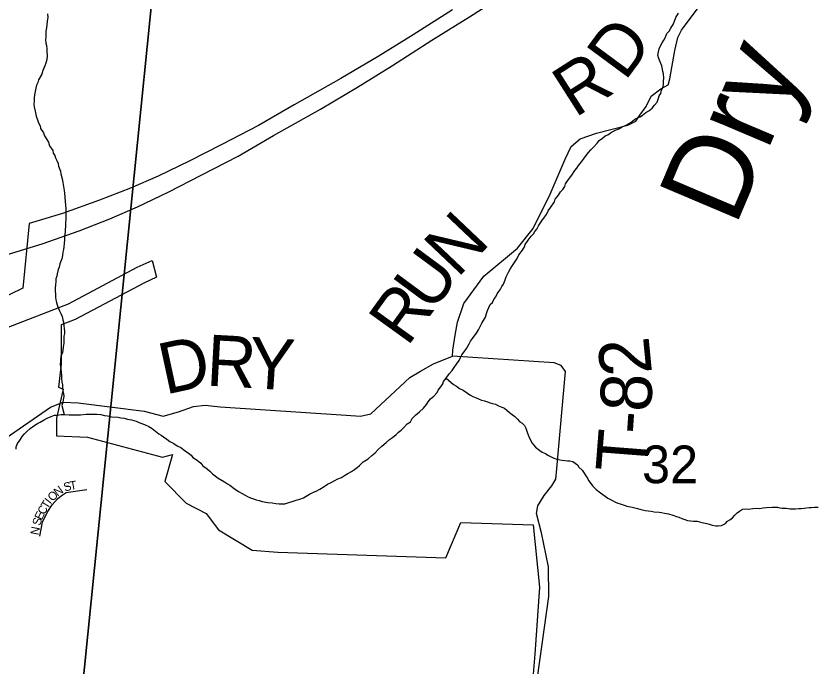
# Model space of a CAD drawing. Extents: x 1310247 to 1664935, y 284496 to 704931.
# Drawn here: x 1484208 to 1488904, y 506675 to 510491 of the extents above; entities that cross this region are included whole.
import ezdxf

# ---------------------------------------------------------------- set-up
doc = ezdxf.new("R2010")
doc.units = 0
for name, color, linetype in [('GM_X_Corporation_Text', 7, 'Continuous'), ('GM_X_County', 7, 'Continuous'), ('GM_X_County_Subdivision_Text', 7, 'Continuous'), ('GM_X_Major_Lake_Text', 7, 'Continuous'), ('GM_X_Minor_Lake_Text', 7, 'Continuous'), ('GM_X_Minor_River_Text', 7, 'Continuous'), ('GM_X_Rail_Line', 7, 'Continuous'), ('GM_X_State_Shield', 7, 'Continuous'), ('GM_X_Township_Subdivision', 7, 'Continuous'), ('GM_X_US_Location', 7, 'Continuous')]:
    doc.layers.add(name, color=color, linetype=linetype)

msp = doc.modelspace()

# ---------------------------------------------------------------- linework, layer by layer
at = {"layer": 'GM_X_Corporation_Text'}
msp.add_lwpolyline([(1484347.6, 507440.9), (1484363.7, 507524), (1484392, 507581.2), (1484420.7, 507625.2), (1484452.5, 507659.9), (1484473.1, 507678.8), (1484502.9, 507698.5), (1484624.4, 507715.5)], dxfattribs=at)
at = {"layer": 'GM_X_County'}
for points in [[(1479685.9, 511654.9), (1485056.1, 511086.7), (1484474.7, 505338.4), (1479061.8, 505865.6), (1479639.7, 511215.9)], [(1485056.1, 511086.7), (1490330.6, 510528.2), (1489787.4, 504902.9), (1486694.2, 505230.8), (1484474.7, 505338.4)]]:
    msp.add_lwpolyline(points, close=True, dxfattribs=at)
at = {"layer": 'GM_X_County_Subdivision_Text'}
for points in [[(1488033.7, 510094), (1488042.5, 510123.8), (1488071.6, 510290), (1488089, 510365.9), (1488109.8, 510407.7), (1488218.9, 510554.4), (1488318.8, 510753.5), (1488424.1, 510912.3), (1488598, 511090.1), (1488769.2, 511227.7)], [(1487866, 509909.2), (1487903.1, 509961.6), (1487932.2, 510021.3), (1487989.2, 510064.5), (1488031.9, 510087.9), (1488033.7, 510094)], [(1487786.9, 509849), (1487794.6, 509851), (1487841.3, 509874.3), (1487866, 509909.2)], [(1486767.8, 508497.8), (1486769.4, 508532.9), (1486783.7, 508620.7), (1486797.4, 508695.4), (1486834.7, 508805.1), (1486951.1, 508966.4), (1487149, 509129.2), (1487239.5, 509246.1), (1487339.4, 509447.2), (1487427.4, 509652.4), (1487462.9, 509726.1), (1487515.9, 509771.4), (1487610.9, 509803.9), (1487786.9, 509849)], [(1483889.2, 507839.2), (1484409.8, 508197.8), (1484484.7, 508226.6), (1484573, 508223.1), (1484959.2, 508175.2), (1485071.1, 508144.5), (1485161.1, 508170.8), (1485248.9, 508201.5), (1485317, 508209.2), (1485404.8, 508199.3), (1486143.4, 508151), (1486229, 508144.5), (1486289.3, 508158.7), (1486516.8, 508371.1), (1486579.8, 508408.2), (1486656.9, 508451.7), (1486767.8, 508497.8)], [(1487379.5, 507838.4), (1487429.5, 508406.7), (1487404.3, 508442.9), (1487362.6, 508458.3), (1486767.8, 508497.8)], [(1486465.8, 503612.4), (1486548.7, 504448.5), (1486564.6, 504561.5), (1486606.3, 504643.2), (1487113.4, 505216.7), (1487134.3, 505317.3), (1487162.8, 505588.9), (1487235.9, 506299.2), (1487265.3, 506612.5), (1487332.4, 507088.8), (1487329.4, 507261.5), (1487288.7, 507460.9), (1487259.4, 507574.9), (1487267.1, 507619.9), (1487304.4, 507679.1), (1487349.4, 507737.3), (1487374, 507775.8), (1487379.5, 507838.4)]]:
    msp.add_lwpolyline(points, dxfattribs=at)
at = {"layer": 'GM_X_Major_Lake_Text'}
for points in [[(1486767.4, 510528.5), (1486537, 510381.4), (1486331.1, 510253.8), (1486113.1, 510124.4), (1485838.4, 509970.4), (1485630.6, 509848.8), (1485415.1, 509737.5), (1485224, 509639.6), (1485041.1, 509551.6), (1484878.8, 509481.1), (1484698.4, 509411.1), (1484481.6, 509333.9), (1484285.4, 509274.3), (1484249, 508894.7), (1483716.1, 508638.6), (1483565.7, 508534.4), (1483467, 508262.6), (1483221.1, 508283.6), (1483245.4, 508361.9), (1482035.8, 508467.7), (1480578.7, 508159.2), (1479277.2, 507780.4)], [(1484162.3, 508667.4), (1484516.1, 508803.2), (1484919.6, 509017.8), (1485005.7, 509057.9), (1485031.8, 508960.4), (1484962.1, 508927.8), (1484555.9, 508711.9), (1484473.7, 508680.3), (1484473.7, 508449.3), (1484457.2, 508314.3), (1484485, 508303.1), (1484445.8, 508133.6), (1484445.8, 508030.6), (1484627.6, 508021.1), (1485068, 507905.2), (1485125.2, 507919.5), (1485080, 507761.9), (1485205.9, 507636), (1485323.3, 507573.6), (1485395, 507478.5), (1485593.8, 507359), (1485743.3, 507348.7), (1486727.7, 507314.3), (1486816, 507522.3), (1487239.8, 507507.5), (1487278, 507143.5), (1487250.5, 506750.5), (1487236.9, 506586.1)]]:
    msp.add_lwpolyline(points, dxfattribs=at)
at = {"layer": 'GM_X_Minor_River_Text'}
for points in [[(1484393.2, 510503.8), (1484394.5, 510481.7), (1484391.8, 510461.8), (1484389.1, 510439.8), (1484386.5, 510421.8), (1484383.8, 510401.9), (1484383.3, 510387.9), (1484382.7, 510367.9), (1484382.1, 510351.8), (1484383.5, 510331.8), (1484387, 510317.6), (1484388.5, 510299.6), (1484389.9, 510283.5), (1484391.1, 510257.4), (1484388.3, 510235.5), (1484383.7, 510215.6), (1484377.1, 510199.7), (1484366.2, 510172), (1484359.4, 510150.2), (1484340.2, 510116.7), (1484335.7, 510100.8), (1484329.1, 510085), (1484324.6, 510069.1), (1484319.9, 510049.2), (1484317.2, 510029.3), (1484314.6, 510011.3), (1484314, 509993.3), (1484313.4, 509975.3), (1484314.9, 509959.2), (1484320.1, 509933), (1484327.2, 509904.8), (1484334.5, 509882.5), (1484339.9, 509864.3), (1484349.4, 509848), (1484352.9, 509831.8), (1484370.2, 509807.3), (1484375.6, 509789.1), (1484398.5, 509752.3), (1484403.8, 509730.1), (1484425, 509703.4), (1484426.5, 509687.3), (1484436.1, 509673), (1484439.6, 509658.9), (1484447.2, 509644.6), (1484454.6, 509626.3), (1484458.1, 509610.2), (1484469.2, 509581.8), (1484470.7, 509565.7), (1484479.8, 509537.4), (1484483.1, 509515.3), (1484486.3, 509491.1), (1484491.6, 509468.9), (1484493.1, 509452.8), (1484494.4, 509430.8), (1484497.5, 509402.6), (1484498.9, 509384.5), (1484500, 509358.5), (1484501.4, 509338.4), (1484500.4, 509310.4)], [(1487076.4, 508944.5), (1487083, 508962.3), (1487096, 508989.9), (1487104.6, 509007.7), (1487115.1, 509023.4), (1487130, 509047), (1487146.8, 509070.5), (1487155.5, 509090.3), (1487178.5, 509117.6), (1487189.2, 509137.3), (1487193.7, 509151.2), (1487210.6, 509176.7), (1487229.5, 509200.2), (1487242, 509213.8), (1487250.5, 509227.6), (1487261, 509241.3), (1487271.7, 509261), (1487290.7, 509290.5), (1487307.5, 509312), (1487318.1, 509327.7), (1487328.9, 509349.4), (1487343.6, 509371), (1487364.8, 509402.4), (1487369.3, 509418.3), (1487388.2, 509441.7), (1487400.9, 509461.4), (1487413.4, 509475), (1487426, 509492.7), (1487430.5, 509506.6), (1487447.4, 509532.1), (1487466.3, 509557.5), (1487485.3, 509585), (1487495.8, 509598.7), (1487506.4, 509614.4), (1487523.2, 509635.9), (1487535.8, 509651.6), (1487550.5, 509673.2), (1487565.2, 509690.7), (1487577.8, 509706.4), (1487594.3, 509721.9), (1487615.2, 509745.3), (1487627.8, 509760.9), (1487646.3, 509774.4), (1487662.8, 509787.9), (1487677.2, 509795.5), (1487699.8, 509810.8), (1487726.3, 509824), (1487742.6, 509829.5), (1487763, 509840.9), (1487785.5, 509852.3), (1487806, 509863.6), (1487822.4, 509875.2), (1487836.9, 509886.7), (1487851.2, 509894.3), (1487867.5, 509899.8), (1487881.8, 509909.4), (1487900.4, 509924.8), (1487918.9, 509936.3), (1487937.5, 509951.8), (1487952.2, 509969.3), (1487966.8, 509986.9), (1487975.6, 510008.7), (1487980, 510022.6), (1487988.5, 510036.3), (1487993.2, 510056.2), (1487999.7, 510070.1), (1488004.4, 510090), (1488005, 510110), (1488005.5, 510126), (1488004.4, 510152.1), (1488000.8, 510166.2), (1487999.3, 510180.3), (1487993.9, 510198.5), (1487984.6, 510222.8), (1487977.3, 510243.1), (1487971.8, 510261.3), (1487974.5, 510281.2), (1487979.1, 510299.1), (1487987.7, 510316.9), (1487996.4, 510334.6), (1488006.9, 510350.3), (1488015.6, 510368.1), (1488024.2, 510387.9), (1488036.8, 510401.5), (1488047.4, 510419.2), (1488062.3, 510444.8), (1488068.9, 510460.6), (1488077.6, 510482.4), (1488092.5, 510508)], [(1484500.4, 509310.4), (1484500, 509296.4), (1484499.4, 509280.3), (1484498.7, 509256.3), (1484496.1, 509240.4), (1484495.7, 509226.4), (1484492.7, 509198.4), (1484492, 509176.4), (1484491.5, 509160.4), (1484488.7, 509136.4), (1484486.2, 509122.5), (1484483.7, 509106.5), (1484481, 509086.6), (1484476.3, 509066.7), (1484465.4, 509039), (1484460.7, 509019.1), (1484456.2, 509005.2), (1484449.3, 508979.4), (1484446.8, 508965.4), (1484442.3, 508949.5), (1484441.8, 508933.5), (1484439.2, 508917.6), (1484438.5, 508895.5), (1484437.9, 508875.5), (1484439.4, 508861.5), (1484440.8, 508843.4), (1484442.3, 508827.3), (1484445.8, 508811.2), (1484449.3, 508797), (1484454.8, 508780.8), (1484464.3, 508762.5), (1484471.8, 508746.3), (1484479.2, 508730), (1484482.6, 508709.9), (1484486.2, 508695.7), (1484489.6, 508677.6), (1484490.9, 508657.5), (1484492.5, 508643.4), (1484492, 508629.4), (1484489.5, 508613.5), (1484488.7, 508591.5), (1484488.1, 508573.5), (1484485.3, 508549.5), (1484482.7, 508531.5), (1484480.3, 508517.6), (1484471.5, 508495.8), (1484468.9, 508477.9), (1484468.5, 508463.9), (1484468, 508449.8), (1484469.5, 508435.8), (1484471.1, 508421.7), (1484472.5, 508403.6), (1484475.8, 508383.5), (1484475.2, 508365.5), (1484476.7, 508347.4), (1484480.1, 508329.3), (1484481.5, 508311.2), (1484482.9, 508293.1), (1484486.4, 508279), (1484487.9, 508260.9), (1484485.3, 508243), (1484482.7, 508225), (1484478, 508207.1), (1484490.4, 508154.6)], [(1485447.5, 507748.5), (1485461.2, 507740), (1485486.7, 507721.2), (1485512.3, 507704.4), (1485534, 507691.7), (1485551.7, 507681.1), (1485565.6, 507674.7), (1485583.4, 507666.1), (1485601.3, 507659.6), (1485617.2, 507655.1), (1485633.1, 507650.6), (1485651, 507644), (1485685, 507639), (1485711, 507636.1), (1485731, 507633.5), (1485751, 507630.9), (1485767.1, 507630.4), (1485785.2, 507631.9), (1485801.4, 507637.4), (1485833.9, 507646.4), (1485856.2, 507653.7), (1485872.5, 507659.2), (1485894.8, 507666.5), (1485909.2, 507676.1), (1485929.7, 507687.5), (1485952.2, 507698.8), (1485968.5, 507706.3), (1485989, 507717.7), (1486015.6, 507732.9), (1486034.1, 507746.4), (1486056.5, 507755.7), (1486072.9, 507765.2), (1486095.5, 507778.6), (1486115.8, 507786), (1486134.3, 507797.4), (1486154.7, 507808.8), (1486175.2, 507820.2), (1486193.7, 507831.6), (1486208.1, 507843.2), (1486222.6, 507856.8), (1486243.4, 507878.2), (1486272.1, 507895.3), (1486294.9, 507914.7), (1486313.5, 507930.1), (1486332.2, 507949.6), (1486352.9, 507969), (1486377.7, 507990.2), (1486398.4, 508007.6), (1486414.9, 508019.2), (1486437.6, 508038.5), (1486450.1, 508052.1), (1486466.6, 508063.6), (1486481.1, 508077.2), (1486501.9, 508100.6), (1486520.4, 508112.1), (1486531.1, 508131.8), (1486549.8, 508151.2), (1486574.6, 508170.5), (1486597.4, 508191.8), (1486614.2, 508213.4), (1486624.7, 508229.1), (1486639.4, 508246.6), (1486658, 508262.1), (1486676.8, 508283.6), (1486683.3, 508297.4), (1486700, 508316.9), (1486710.6, 508334.6), (1486715.1, 508348.5), (1486729.8, 508368.1), (1486748.7, 508393.5), (1486765.4, 508413.1), (1486778.1, 508430.7), (1486790.8, 508450.4), (1486805.6, 508471.9), (1486814.2, 508489.7), (1486822.7, 508505.5), (1486835.4, 508523.1), (1486850.1, 508542.7), (1486865, 508568.3), (1486873.6, 508584), (1486884.1, 508599.8), (1486894.6, 508613.5), (1486907.3, 508631.1), (1486920, 508650.7), (1486928.7, 508670.5), (1486939.4, 508690.2), (1486949.9, 508705.9), (1486960.6, 508725.6), (1486967.4, 508747.5), (1486972, 508765.3), (1486980.6, 508783.1), (1486989.2, 508798.9), (1487001.7, 508812.5), (1487010.2, 508828.3), (1487020.8, 508844), (1487029.4, 508861.8), (1487039.9, 508875.5), (1487048.4, 508889.2), (1487057, 508905), (1487065.5, 508918.7), (1487076.4, 508944.5)], [(1486729.8, 508368.1), (1486772.8, 508330.7), (1486790.5, 508320.1), (1486808.2, 508307.6), (1486829.9, 508296.9), (1486855.5, 508280.1), (1486869.2, 508269.6), (1486887, 508261.1), (1486906.8, 508252.4), (1486920.7, 508246), (1486936.5, 508239.5), (1486954.5, 508234.9), (1486972.3, 508228.4), (1486988.3, 508223.9), (1487002.2, 508219.4), (1487020.1, 508214.9), (1487037.9, 508206.3), (1487055.7, 508197.8), (1487071.6, 508191.3), (1487085.3, 508180.8), (1487100.9, 508166.3), (1487116.6, 508155.8), (1487132.3, 508143.3), (1487147.8, 508126.8), (1487161.4, 508112.4), (1487175.2, 508103.9), (1487188.8, 508089.5), (1487198.3, 508075.2), (1487207.4, 508044.8), (1487214.8, 508026.6), (1487220.4, 508012.4), (1487233.6, 507985.9), (1487254.9, 507963.2), (1487280.4, 507944.4), (1487294.1, 507934), (1487311.9, 507925.4), (1487325.7, 507917), (1487341.5, 507908.5), (1487361.3, 507899.8), (1487381.2, 507893.2), (1487397.1, 507888.7), (1487411.1, 507886.3), (1487441.2, 507883.3), (1487455.2, 507882.9), (1487473.1, 507878.4), (1487486.9, 507869.9), (1487500.7, 507859.5), (1487508.2, 507845.2), (1487527.8, 507828.6), (1487539.2, 507810.2), (1487548.8, 507795.9), (1487558.4, 507781.6), (1487563.9, 507767.4), (1487579.4, 507750.9), (1487589, 507736.5), (1487610.4, 507715.8), (1487635.9, 507695), (1487649.7, 507686.6), (1487663.4, 507676.1), (1487679, 507663.6), (1487692.9, 507657.2), (1487722.5, 507640.3), (1487736.4, 507635.8), (1487750.3, 507631.4), (1487774.1, 507622.6), (1487790.1, 507618.2), (1487820, 507611.2), (1487851.9, 507604.2), (1487865.8, 507599.8), (1487881.7, 507595.3), (1487897.7, 507592.8), (1487913.7, 507590.3), (1487931.7, 507587.8), (1487949.7, 507585.2), (1487979.8, 507582.3), (1487993.7, 507579.8), (1488009.7, 507577.3), (1488033.7, 507572.6), (1488059.5, 507563.8), (1488081.4, 507557.1), (1488095.3, 507552.6), (1488111.2, 507546.1), (1488129.1, 507539.6), (1488144.9, 507533.1), (1488162.9, 507530.5), (1488181, 507530), (1488201.1, 507529.4), (1488215, 507524.9), (1488238.9, 507520.2), (1488258.9, 507515.6), (1488272.8, 507511.1), (1488290.7, 507506.6), (1488310.7, 507502), (1488324.7, 507501.5), (1488344.9, 507504.9), (1488367.4, 507516.2), (1488379.9, 507529.9), (1488394.2, 507537.5), (1488408.7, 507549), (1488423.2, 507564.6), (1488435.8, 507578.2)], [(1484208.4, 507951), (1484208.8, 507965), (1484217.5, 507984.7), (1484232.3, 508006.3), (1484245, 508026), (1484257.6, 508041.6), (1484272.1, 508055.2), (1484290.8, 508072.6), (1484313.4, 508088), (1484333.9, 508101.4), (1484350.3, 508110.9), (1484372.8, 508124.2), (1484391.2, 508133.7), (1484413.6, 508143), (1484434, 508150.4), (1484452.1, 508151.8), (1484472.3, 508155.2), (1484490.4, 508154.6), (1484520.5, 508153.7), (1484534.5, 508153.3), (1484558.6, 508152.5), (1484586.8, 508153.7), (1484619, 508156.7), (1484653.2, 508157.6), (1484667.3, 508157.2), (1484681.3, 508156.8), (1484705.4, 508154), (1484727.3, 508149.3), (1484745.3, 508146.8), (1484767.3, 508142.1), (1484807.3, 508138.8), (1484823.3, 508136.3), (1484843.3, 508133.7), (1484861.2, 508127.2), (1484885.2, 508124.4), (1484913.1, 508115.6), (1484934.9, 508106.9), (1484962.6, 508096), (1484986.4, 508085.2), (1485006.1, 508072.6), (1485025.7, 508058), (1485045.2, 508041.3), (1485059, 508032.9), (1485072.8, 508024.5), (1485092.4, 508009.8), (1485110.1, 507997.3), (1485133.8, 507984.5), (1485153.4, 507971.9), (1485175.2, 507961.2), (1485200.7, 507942.4), (1485220.3, 507927.8), (1485236, 507917.3), (1485245.6, 507903), (1485271.2, 507888.1), (1485292.7, 507869.4), (1485304.2, 507853), (1485329.8, 507836.2), (1485345.4, 507821.7), (1485361, 507807.2), (1485394.3, 507782.1), (1485429.8, 507761), (1485447.5, 507748.5)], [(1488435.8, 507578.2), (1488450.1, 507587.8), (1488468.6, 507599.3), (1488486.8, 507602.7), (1488502.8, 507600.2), (1488529, 507603.4), (1488547.1, 507604.9), (1488569.2, 507604.2), (1488589.4, 507607.6), (1488607.6, 507609), (1488641.8, 507612), (1488657.9, 507611.5), (1488671.9, 507611), (1488685.9, 507608.6), (1488699.9, 507606.2), (1488724, 507605.4), (1488748, 507602.7), (1488764.1, 507602.2), (1488778.1, 507601.8), (1488798.3, 507603.1), (1488812.4, 507604.7), (1488828.5, 507606.2), (1488858.7, 507609.3), (1488872.8, 507608.9), (1488889, 507612.4), (1488911.1, 507611.7)]]:
    msp.add_lwpolyline(points, dxfattribs=at)
at = {"layer": 'GM_X_State_Shield'}
msp.add_lwpolyline([(1484122.8, 509080.7), (1484165, 509094.9), (1484361.2, 509154.6), (1484578, 509231.8), (1484758.4, 509301.8), (1484920.7, 509372.3), (1485103.6, 509460.3), (1485294.7, 509558.2), (1485510.2, 509669.5), (1485718, 509791), (1485992.8, 509945.1), (1486210.7, 510074.5), (1486416.6, 510202.1), (1486647, 510349.2), (1486867.2, 510486.5), (1487132.3, 510658.9), (1487405.5, 510829.1), (1487624.5, 510969.9)], dxfattribs=at)

# ---------------------------------------------------------------- texts
at = {"layer": 'GM_X_Minor_Lake_Text'}
msp.add_text('Dry', height=500.01, rotation=67.0409, dxfattribs=at).set_placement((1488424.3, 509248.9))
at = {"layer": 'GM_X_Rail_Line'}
for s, rotation, p in [('T', 10.0238, (1484527.7, 507711.7)), ('N', 36.9355, (1484452.6, 507672.1)), ('S', 15.5475, (1484495, 507702.6)), ('I', 51.6611, (1484410.8, 507625.6)), ('O', 45.9118, (1484423.5, 507641.9)), ('C', 60.6105, (1484373.9, 507562.9)), ('T', 58.1741, (1484393.1, 507596.9)), ('E', 64.4004, (1484359.1, 507532)), ('S', 75.1619, (1484350.9, 507500.3)), ('N', 79.2474, (1484340.5, 507445))]:
    msp.add_text(s, height=50, rotation=rotation, dxfattribs=at).set_placement(p)
at = {"layer": 'GM_X_Township_Subdivision'}
for s, rotation, p in [('D', 53.568, (1487778.5, 510104)), ('R', 32.561, (1487485, 509891.2)), ('N', 46.5405, (1486796.6, 508950.8)), ('U', 53.5315, (1486645.9, 508745.9)), ('R', 54.2191, (1486502.4, 508546.8)), ('R', 356.9386, (1485320, 508324.6)), ('Y', 356.2707, (1485565.1, 508311.5)), ('D', 12.1637, (1485082.9, 508270.7)), ('2', 95.6456, (1487937.8, 508396.6)), ('8', 87.7267, (1487931.8, 508166.8)), ('-', 85.9422, (1487922.5, 508033.7)), ('T', 85.5342, (1487904.9, 507807.7))]:
    msp.add_text(s, height=300, rotation=rotation, dxfattribs=at).set_placement(p)
at = {"layer": 'GM_X_US_Location'}
msp.add_text('32', height=221, rotation=0, dxfattribs=at).set_placement((1487878.6, 507752.1))

doc.saveas('drawing.dxf')
